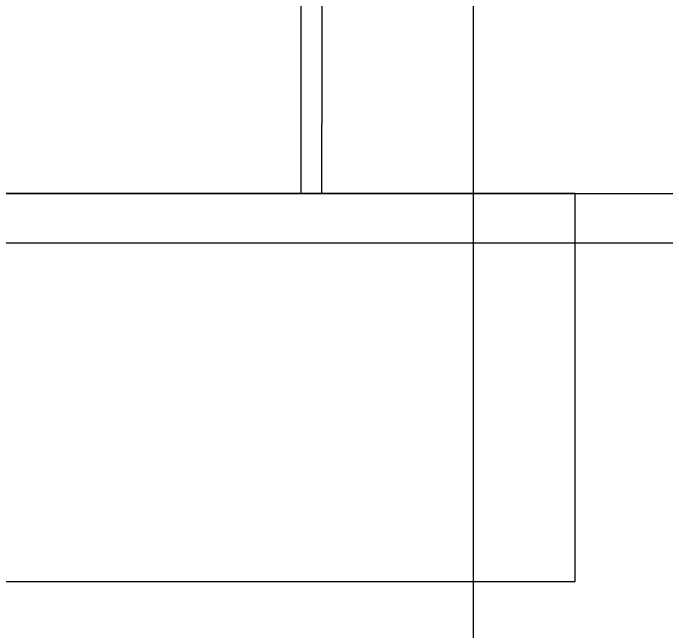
# Model space of a CAD drawing. Extents: x -264205 to -263659, y -1242401 to -1241986.
# Drawn here: x -263841.16 to -263831.66, y -1242100.38 to -1242091.38 of the extents above; entities that cross this region are included whole.
import ezdxf

# ---------------------------------------------------------------- set-up
doc = ezdxf.new("R2010")
doc.units = 0
for name, color, linetype in [('HESCON_OSI_STAVBY_KFA', 7, 'Continuous'), ('PROJEKT_OBRUBNIKY_KOMUNIKACIE', 7, 'Continuous'), ('SITUACIA_DSP_2D', 7, 'Continuous')]:
    doc.layers.add(name, color=color, linetype=linetype)

msp = doc.modelspace()

# ---------------------------------------------------------------- linework, layer by layer
at = {"layer": 'HESCON_OSI_STAVBY_KFA'}
for p, q in [((-263834.4678, -1242083.2372), (-263834.4678, -1242246.7072)), ((-263792.6528, -1242094.7322), (-263911.5228, -1242094.7322))]:
    msp.add_line(p, q, dxfattribs=at)
at = {"layer": 'PROJEKT_OBRUBNIKY_KOMUNIKACIE'}
msp.add_lwpolyline([(-263909.0428, -1242125.4323), (-263902.3428, -1242125.4323), (-263902.3428, -1242104.4822), (-263902.1123, -1242103.927), (-263898.5404, -1242100.3551), (-263895.9949, -1242097.8096), (-263892.4231, -1242094.2377), (-263891.8678, -1242094.0072), (-263812.0711, -1242094.0072), (-263811.5125, -1242094.2377), (-263801.8233, -1242103.9269), (-263801.5927, -1242104.4822), (-263801.5927, -1242224.2823), (-263801.8238, -1242224.838), (-263805.3924, -1242228.4067)], dxfattribs=at)
at = {"layer": 'SITUACIA_DSP_2D'}
for p, q in [((-263836.6679, -1242083.3899), (-263836.6678, -1242093.0073)), ((-263836.9678, -1242093.0072), (-263836.9678, -1242084.6391)), ((-263836.9678, -1242094.0072), (-263836.9678, -1242093.0072)), ((-263836.6678, -1242094.0073), (-263836.6678, -1242093.0073)), ((-263891.8679, -1242094.0072), (-263812.0711, -1242094.0072)), ((-263832.9801, -1242094.0072), (-263849.9551, -1242094.0072)), ((-263832.9801, -1242094.0072), (-263849.9551, -1242094.0072)), ((-263832.9801, -1242099.6572), (-263832.9801, -1242094.0072)), ((-263832.9801, -1242099.6572), (-263832.9801, -1242094.0072)), ((-263849.9551, -1242099.6572), (-263832.9801, -1242099.6572)), ((-263849.9551, -1242099.6572), (-263832.9801, -1242099.6572))]:
    msp.add_line(p, q, dxfattribs=at)

doc.saveas('drawing.dxf')
